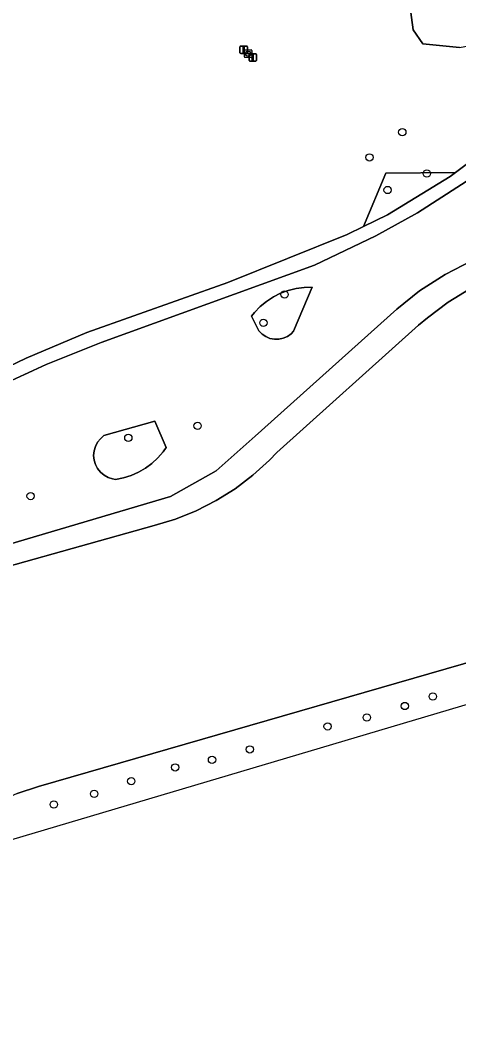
# Model space of a CAD drawing. Extents: x 162026 to 163502, y 387295 to 388169.
# Drawn here: x 163116.6 to 163175.3, y 387295.1 to 387430.9 of the extents above; entities that cross this region are included whole.
import ezdxf

# ---------------------------------------------------------------- set-up
doc = ezdxf.new("R2010")
doc.units = 0
for name, color, linetype in [('IMGEO_Afsluitpaal', 7, 'Continuous'), ('IMGEO_Boom', 7, 'Continuous'), ('IMGEO_Fietspad_gesloten', 7, 'Continuous'), ('IMGEO_Grasland_overig', 7, 'Continuous'), ('IMGEO_Groenvoorziening', 7, 'Continuous'), ('IMGEO_Loofbos', 7, 'Continuous'), ('IMGEO_Meer_plas_ven_vijver', 7, 'Continuous'), ('IMGEO_Rioolput', 7, 'Continuous')]:
    doc.layers.add(name, color=color, linetype=linetype)

msp = doc.modelspace()

# ---------------------------------------------------------------- linework, layer by layer
at = {"layer": 'IMGEO_Afsluitpaal'}
for p, q in [((163146.03, 387426.52), (163146.03, 387427.32)), ((163146.03, 387427.32), (163146.03, 387426.52)), ((163146.13, 387427.42), (163146.92, 387427.42)), ((163146.92, 387427.42), (163146.13, 387427.42)), ((163147.02, 387427.32), (163147.02, 387426.52)), ((163147.02, 387426.52), (163147.02, 387427.32)), ((163146.92, 387426.42), (163146.13, 387426.42)), ((163146.13, 387426.42), (163146.92, 387426.42)), ((163147.25, 387425.5), (163147.25, 387426.3)), ((163147.25, 387426.3), (163147.25, 387425.5)), ((163147.35, 387426.4), (163148.14, 387426.4)), ((163148.14, 387426.4), (163147.35, 387426.4)), ((163148.24, 387426.3), (163148.24, 387425.5)), ((163148.24, 387425.5), (163148.24, 387426.3)), ((163148.14, 387425.4), (163147.35, 387425.4)), ((163147.35, 387425.4), (163148.14, 387425.4))]:
    msp.add_line(p, q, dxfattribs=at)
for points in [[(163146.45, 387427.29), (163146.6, 387427.29), (163146.6, 387426.54), (163146.45, 387426.54), (163146.45, 387427.29)], [(163147.67, 387426.27), (163147.82, 387426.27), (163147.82, 387425.52), (163147.67, 387425.52), (163147.67, 387426.27)]]:
    msp.add_lwpolyline(points, dxfattribs=at)
for centre, start, end in [((163146.13, 387427.32), 90, 180), ((163146.13, 387427.32), 90, 180), ((163146.92, 387427.32), 0, 90), ((163146.92, 387427.32), 360, 90), ((163146.13, 387426.52), 180, 270), ((163146.13, 387426.52), 180, 270), ((163146.92, 387426.52), 270, 0), ((163146.92, 387426.52), 270, 0), ((163147.35, 387426.3), 90, 180), ((163147.35, 387426.3), 90, 180), ((163148.14, 387426.3), 0, 90), ((163148.14, 387426.3), 360, 90), ((163147.35, 387425.5), 180, 270), ((163147.35, 387425.5), 180, 270), ((163148.14, 387425.5), 270, 0), ((163148.14, 387425.5), 270, 0)]:
    msp.add_arc(centre, 0.1, start, end, dxfattribs=at)
at = {"layer": 'IMGEO_Boom'}
for centre in [(163167.78, 387415.88), (163163.38, 387412.51), (163171.07, 387410.36), (163165.81, 387408.14), (163152.01, 387394.14), (163149.17, 387390.35), (163140.36, 387376.54), (163131.08, 387374.95), (163117.99, 387367.14), (163171.86, 387340.3), (163168.11, 387339.02), (163163.03, 387337.49), (163157.77, 387336.29), (163147.35, 387333.21), (163142.29, 387331.82), (163137.36, 387330.8), (163131.47, 387328.96), (163126.51, 387327.26), (163121.09, 387325.82)]:
    msp.add_circle(centre, 0.489, dxfattribs=at)
at = {"layer": 'IMGEO_Fietspad_gesloten'}
for points in [[(163179.31, 387413.77), (163174.89, 387410.5), (163174.18, 387409.97), (163165.8, 387404.82), (163162.58, 387403.24), (163160.38, 387402.16), (163144.4, 387395.75), (163125.52, 387389.07), (163117.38, 387385.62), (163109.27, 387381.71), (163107.55, 387380.82), (163099.82, 387376.59), (163090.66, 387370.63), (163083.38, 387365.34), (163076.15, 387359.57), (163070.86, 387354.5), (163064.92, 387347.5), (163056.35, 387336.86), (163052.99, 387332.91), (163040.7, 387319.39), (163034.89, 387311.96), (163033.37, 387309.93), (163035.47, 387309.58)], [(163035.47, 387309.58), (163035.47, 387309.58), (163036.85, 387311.36), (163038.51, 387313.61), (163044.79, 387321.21), (163056.98, 387334.65), (163071.76, 387352.93), (163074.91, 387356.07), (163078.42, 387359), (163083.38, 387362.85), (163096.12, 387372.13), (163103.05, 387376.34), (163107.92, 387378.91), (163109.8, 387379.69), (163112.47, 387381.28), (163120.06, 387384.77), (163127.42, 387387.72), (163156.02, 387398.09), (163164.24, 387401.98), (163169.83, 387405.1), (163178.36, 387410.59)]]:
    msp.add_lwpolyline(points, dxfattribs=at)
at = {"layer": 'IMGEO_Grasland_overig'}
for points in [[(163175.44, 387427.25), (163170.52, 387427.72), (163169.22, 387429.58), (163168.72, 387433.56), (163169.69, 387438.27), (163172.74, 387440.79), (163176.65, 387442.84)], [(163103.3, 387436.04), (163099.22, 387426.9), (163097.17, 387423.89), (163099.06, 387418.26), (163109.27, 387381.71), (163117.38, 387385.62), (163125.52, 387389.07), (163144.4, 387395.75), (163160.38, 387402.16), (163162.58, 387403.24), (163165.57, 387410.38), (163174.89, 387410.5), (163179.31, 387413.77)]]:
    msp.add_lwpolyline(points, dxfattribs=at)
at = {"layer": 'IMGEO_Groenvoorziening'}
for points in [[(163178.36, 387410.59), (163169.83, 387405.1), (163164.24, 387401.98), (163156.02, 387398.09), (163127.42, 387387.72), (163120.06, 387384.77), (163112.47, 387381.28)], [(163093.54, 387354.3), (163136.72, 387367.1), (163142.83, 387370.53), (163148.09, 387375.15), (163167.06, 387392.2), (163170.07, 387394.62), (163173.51, 387396.84), (163177.15, 387398.69)], [(163177.15, 387398.69), (163173.51, 387396.84), (163170.07, 387394.62), (163167.06, 387392.2), (163148.09, 387375.15), (163142.83, 387370.53), (163136.72, 387367.1), (163093.54, 387354.3)], [(163104.9, 387354.9), (163134.52, 387363.2), (163137.39, 387364.06), (163140.17, 387365.17), (163142.84, 387366.53), (163145.38, 387368.11), (163147.77, 387369.92), (163149.98, 387371.94), (163150.98, 387372.98), (163169.95, 387390.02), (163171.14, 387391.03), (163173.94, 387393.12), (163176.92, 387394.95)], [(163193.3, 387349.66), (163119.05, 387328.25), (163116.2, 387327.29), (163113.46, 387326.09), (163110.83, 387324.64), (163108.35, 387322.96), (163106.02, 387321.06), (163105.08, 387320.19), (163081.26, 387296.87), (163087.48, 387295.12), (163115.36, 387321.11), (163215.59, 387350.89)]]:
    msp.add_lwpolyline(points, dxfattribs=at)
for points in [[(163150.64, 387388.16), (163151.24, 387388.17), (163151.83, 387388.29), (163152.38, 387388.53), (163152.87, 387388.88), (163153.22, 387389.23), (163155.72, 387395.12), (163154.64, 387395.09), (163153.56, 387394.95), (163152.5, 387394.68), (163151.48, 387394.3), (163150.51, 387393.81), (163149.6, 387393.22), (163148.76, 387392.53), (163148, 387391.75), (163147.57, 387391.22), (163148.56, 387389.26), (163148.99, 387388.83), (163149.49, 387388.5), (163150.05, 387388.27)], [(163150.64, 387388.16), (163150.05, 387388.27), (163149.49, 387388.5), (163148.99, 387388.83), (163148.56, 387389.26), (163147.57, 387391.22), (163148, 387391.75), (163148.76, 387392.53), (163149.6, 387393.22), (163150.51, 387393.81), (163151.48, 387394.3), (163152.5, 387394.68), (163153.56, 387394.95), (163154.64, 387395.09), (163155.72, 387395.12), (163153.22, 387389.23), (163152.87, 387388.88), (163152.38, 387388.53), (163151.83, 387388.29), (163151.24, 387388.17)], [(163129.35, 387369.37), (163130.41, 387369.57), (163131.44, 387369.9), (163132.43, 387370.33), (163133.36, 387370.87), (163134.23, 387371.51), (163135.03, 387372.25), (163135.73, 387373.06), (163136.15, 387373.65), (163134.64, 387377.16), (163127.81, 387375.24), (163127.34, 387374.83), (163126.95, 387374.35), (163126.66, 387373.8), (163126.48, 387373.2), (163126.42, 387372.58), (163126.49, 387371.96), (163126.66, 387371.37), (163126.95, 387370.82), (163127.34, 387370.33), (163127.82, 387369.93), (163128.36, 387369.62), (163128.95, 387369.43)], [(163129.35, 387369.37), (163128.95, 387369.43), (163128.36, 387369.62), (163127.82, 387369.93), (163127.34, 387370.33), (163126.95, 387370.82), (163126.66, 387371.37), (163126.49, 387371.96), (163126.42, 387372.58), (163126.48, 387373.2), (163126.66, 387373.8), (163126.95, 387374.35), (163127.34, 387374.83), (163127.81, 387375.24), (163134.64, 387377.16), (163136.15, 387373.65), (163135.73, 387373.06), (163135.03, 387372.25), (163134.23, 387371.51), (163133.36, 387370.87), (163132.43, 387370.33), (163131.44, 387369.9), (163130.41, 387369.57)]]:
    msp.add_lwpolyline(points, close=True, dxfattribs=at)
at = {"layer": 'IMGEO_Loofbos'}
for points in [[(163193.1, 387438.34), (163185.96, 387447.31), (163182.05, 387444.78), (163176.65, 387442.84), (163172.74, 387440.79), (163169.69, 387438.27), (163168.72, 387433.56), (163169.22, 387429.58), (163170.52, 387427.72), (163175.44, 387427.25), (163178.54, 387427.79), (163179.82, 387428.78), (163183.73, 387430.28), (163187.18, 387429.93), (163189.64, 387429.99), (163191.51, 387432.21), (163193.66, 387435.67), (163193.77, 387436.77)], [(163174.18, 387409.97), (163174.89, 387410.5), (163165.57, 387410.38), (163162.58, 387403.24), (163165.8, 387404.82)]]:
    msp.add_lwpolyline(points, close=True, dxfattribs=at)
at = {"layer": 'IMGEO_Meer_plas_ven_vijver'}
for points in [[(163176.92, 387394.95), (163173.94, 387393.12), (163171.14, 387391.03), (163169.95, 387390.02), (163150.98, 387372.98), (163149.98, 387371.94), (163147.77, 387369.92), (163145.38, 387368.11), (163142.84, 387366.53), (163140.17, 387365.17), (163137.39, 387364.06), (163134.52, 387363.2), (163104.9, 387354.9)], [(163116.2, 387327.29), (163119.05, 387328.25), (163193.3, 387349.66)]]:
    msp.add_lwpolyline(points, dxfattribs=at)
at = {"layer": 'IMGEO_Rioolput'}
for p, q in [((163146.63, 387425.98), (163146.63, 387426.83)), ((163146.7, 387426.9), (163147.55, 387426.9)), ((163147.55, 387425.9), (163146.7, 387425.9)), ((163146.88, 387426.4), (163146.88, 387426.41)), ((163147.32, 387426.36), (163146.92, 387426.36)), ((163146.93, 387426.45), (163147.32, 387426.45)), ((163147.11, 387426.68), (163147.14, 387426.68)), ((163147.14, 387426.12), (163147.11, 387426.12)), ((163147.37, 387426.41), (163147.37, 387426.4)), ((163147.63, 387426.83), (163147.63, 387425.98))]:
    msp.add_line(p, q, dxfattribs=at)
for points in [[(163146.63, 387425.98), (163146.63, 387426.83)], [(163146.7, 387426.9), (163147.55, 387426.9)], [(163147.55, 387425.9), (163146.7, 387425.9)], [(163147.63, 387426.83), (163147.63, 387425.98)]]:
    msp.add_lwpolyline(points, dxfattribs=at)
for centre, radius, start, end in [((163146.7, 387426.83), 0.0765, 91.552, 178.448), ((163146.7, 387426.83), 0.0765, 91.552, 178.448), ((163146.7, 387425.98), 0.0765, 181.552, 268.448), ((163146.7, 387425.98), 0.0765, 181.552, 268.448), ((163146.92, 387426.41), 0.0403, 85.8775, 175.7526), ((163146.92, 387426.4), 0.0366, 178.938, 274.7102), ((163147.33, 387426.41), 0.0386, 1.7309, 96.639), ((163147.33, 387426.4), 0.043, 264.8664, 352.4533), ((163147.55, 387426.83), 0.0765, 1.552, 88.448), ((163147.55, 387426.83), 0.0765, 1.552, 88.448), ((163147.55, 387425.98), 0.0765, 271.552, 358.448), ((163147.55, 387425.98), 0.0765, 271.552, 358.448)]:
    msp.add_arc(centre, radius, start, end, dxfattribs=at)
for centre, major_axis, ratio, start_param, end_param in [((163147.11, 387426.4), (-0.387, 0.002), 0.722429, 4.712389, 7.853982), ((163147.14, 387426.4), (-0.39, 0.002), 0.717154, 1.570796, 4.712389)]:
    msp.add_ellipse(centre, major_axis=major_axis, ratio=ratio, start_param=start_param, end_param=end_param, dxfattribs=at)

doc.saveas('drawing.dxf')
